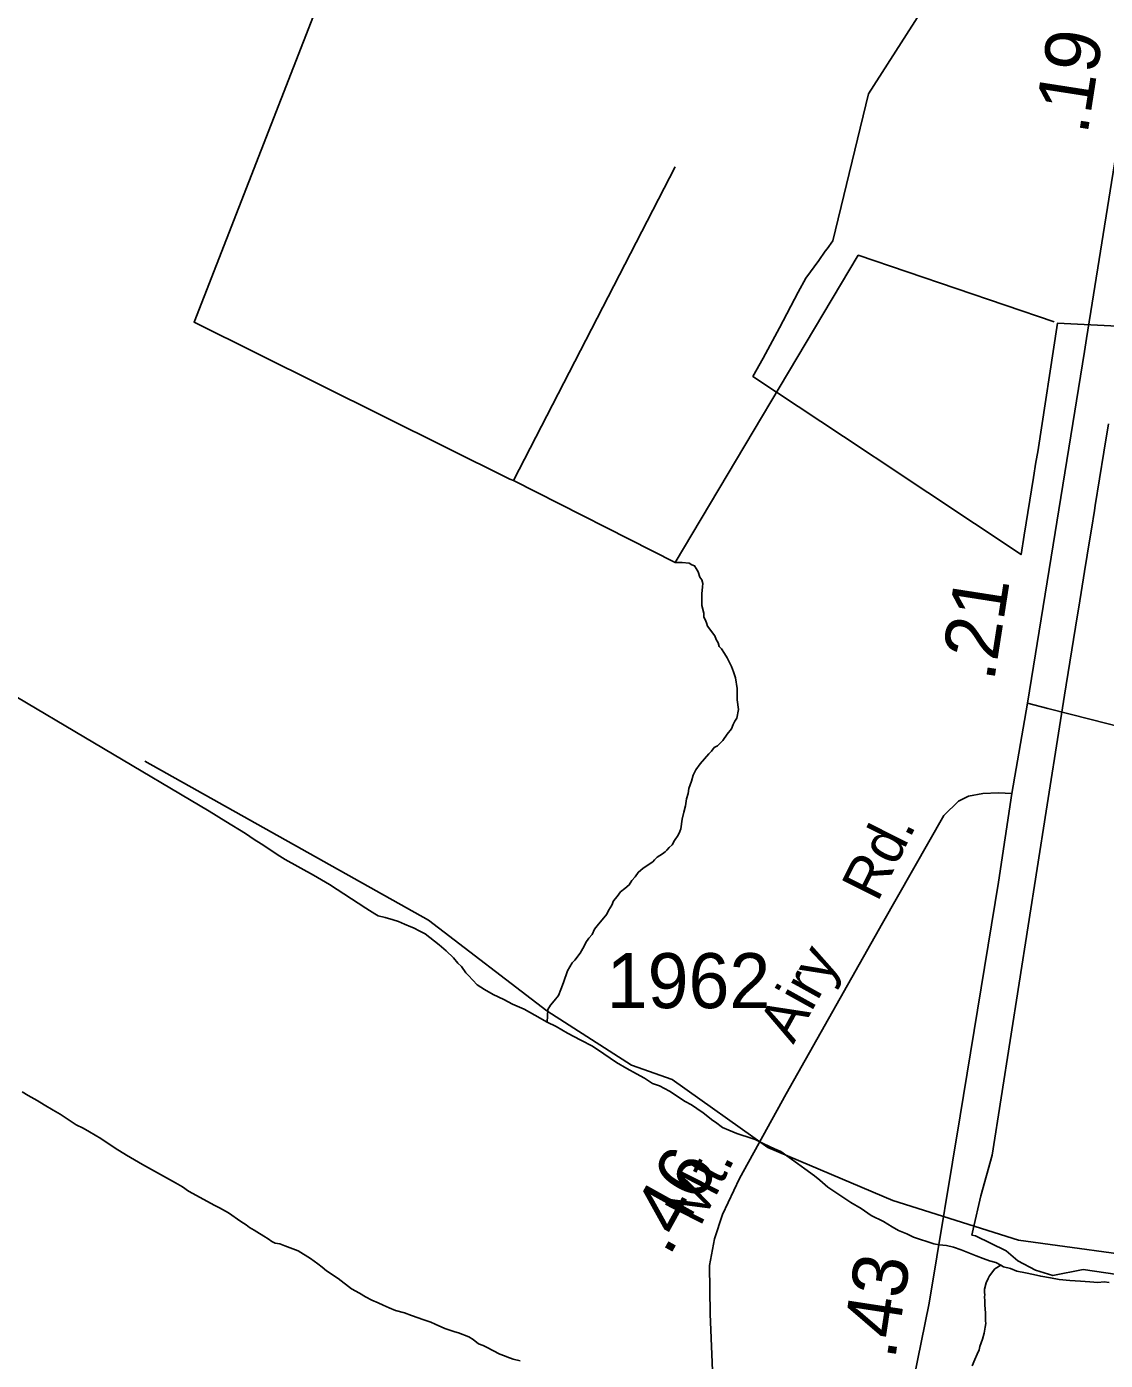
# Model space of a CAD drawing. Extents: x 2206922 to 2357709, y 510027 to 673830.
# Drawn here: x 2320030 to 2322482, y 579534 to 582565 of the extents above; entities that cross this region are included whole.
import ezdxf

# ---------------------------------------------------------------- set-up
doc = ezdxf.new("R2010")
doc.units = 0
for name, color, linetype in [('Exist Boundary Political City Limit New', 7, 'Continuous'), ('Exist Hydrographic Creek Single Shore', 7, 'Continuous'), ('Exist Hydrographic Misc Water Feature', 7, 'Continuous'), ('Exist Road Non-System Type 51', 7, 'Continuous'), ('Exist Road Primary NC Attributed', 7, 'Continuous'), ('Exist Road Primary NC Mileage Hundredths English Label', 7, 'Continuous'), ('Exist Road Secondary Mileage Hundredths English Label', 7, 'Continuous'), ('Exist Road Secondary Type 51 Attributed', 7, 'Continuous'), ('Exist Road Secondary Type 51 Label', 7, 'Continuous'), ('Exist Road Secondary Type 51 Number Label', 7, 'Continuous'), ('Map Preparation Boundary City Limit Buffer Line', 7, 'Continuous')]:
    doc.layers.add(name, color=color, linetype=linetype)

msp = doc.modelspace()

# ---------------------------------------------------------------- linework, layer by layer
at = {"layer": 'Exist Boundary Political City Limit New'}
for points in [[(2322525.2, 581883.9), (2322373.2, 581891.2), (2322328.5, 581598.9), (2322324.5, 581575), (2322318.8, 581540.1), (2322297.8, 581409.6), (2322290.5, 581365.1), (2322079, 581506.1), (2322056.8, 581521), (2322029, 581539.4), (2321886.8, 581633.8), (2321681, 581770.1), (2321704, 581811.7), (2321741.8, 581880.4), (2321784.2, 581961.4), (2321801.2, 581993.8), (2321830.5, 582033.9), (2321845.5, 582054.6), (2321849.5, 582059.9), (2321862.8, 582078.1), (2321943.5, 582412.3), (2322092, 582644.9)], [(2322509.2, 579729), (2322431.8, 579740.5), (2322362.8, 579726.8), (2322323.2, 579739.2), (2322283.2, 579760.1), (2322256.8, 579783), (2322187.2, 579816.9), (2322179, 579818.6), (2322181.5, 579831.8), (2322199.2, 579907.6), (2322224.8, 580000), (2322347.5, 580781.8), (2322380.5, 580988.4), (2322389.5, 581045.6), (2322418.2, 581223.5), (2322421.8, 581245.6), (2322435, 581326.6), (2322447, 581401), (2322450.5, 581423.2), (2322457.2, 581465.1), (2322459.2, 581476.5), (2322479, 581598.4), (2322489.2, 581662.6)]]:
    msp.add_lwpolyline(points, dxfattribs=at)
at = {"layer": 'Exist Hydrographic Creek Single Shore'}
msp.add_lwpolyline([(2325729.4, 578486.2), (2325163.5, 578489.6), (2324971.4, 578521.2), (2324753.4, 578633.9), (2324636.5, 578717.7), (2324341.4, 579020.8), (2324096.4, 579329.2), (2324054.4, 579386.6), (2323776.5, 579647.7), (2323592.4, 579765), (2323383.4, 579828.7), (2323183.5, 579827.3), (2322958.4, 579782.1), (2322617.4, 579761.7), (2322284.4, 579807.4), (2321999.3, 579897.6), (2321715.3, 580017.4), (2321497.4, 580172.6), (2321405.3, 580205), (2321212.3, 580328.5), (2320943.3, 580534.2), (2320298.4, 580895.4)], dxfattribs=at)
at = {"layer": 'Exist Hydrographic Misc Water Feature'}
for p, q in [((2321504.3, 582246.9), (2321136.5, 581533.4)), ((2321136.5, 581533.4), (2321504.1, 581347.5))]:
    msp.add_line(p, q, dxfattribs=at)
for points in [[(2321078, 582661.9), (2321031.9, 582683.4), (2321001.6, 582705), (2320979.4, 582725), (2320943.3, 582752.7), (2320892.9, 582792), (2320842.6, 582837.2), (2320812.1, 582863.3), (2320802, 582864.8), (2320796.3, 582862.9), (2320786.5, 582855), (2320784.4, 582850.8), (2320780.3, 582838.9), (2320760.6, 582792.4), (2320410.8, 581893.2), (2321128.5, 581537), (2321136.5, 581533.4)], [(2322366.2, 581894.2), (2321920.4, 582045.6), (2321504.1, 581347.5)], [(2319972.2, 581992.5), (2319964, 581066.7), (2320444.8, 580782.2)], [(2321504.1, 581347.5), (2321520.3, 581347.5), (2321536.1, 581345.5), (2321541.9, 581341.8), (2321548.4, 581339.6), (2321552.1, 581333.8), (2321556.2, 581325.9), (2321560.1, 581313.9), (2321564.8, 581308), (2321566.9, 581299.9), (2321566.7, 581291.8), (2321565, 581275.9), (2321564.8, 581267.8), (2321565.2, 581249.9), (2321569.5, 581232.2), (2321569.5, 581224.1), (2321573.9, 581214.2), (2321575.7, 581210.2), (2321577.7, 581202.2), (2321594.2, 581180.3), (2321597.8, 581172.4), (2321602.1, 581164.5), (2321604.2, 581156.5), (2321609.9, 581150.7), (2321616.3, 581140.4), (2321622.4, 581130.6), (2321626.1, 581122.7), (2321632.7, 581110.8), (2321636.6, 581098.8), (2321641.1, 581084.8), (2321645.2, 581061.1), (2321645.6, 581035.1), (2321647.9, 581012.8), (2321644.2, 580993.1), (2321639.7, 580986.9), (2321636.2, 580978.9), (2321632.1, 580969), (2321622.4, 580957), (2321612.4, 580942.7), (2321606.7, 580936.7), (2321600.5, 580930.7), (2321592.7, 580926.6), (2321586.6, 580918.6), (2321580.8, 580912.2), (2321561.1, 580890), (2321551.1, 580876.1), (2321545.3, 580864), (2321541.7, 580850), (2321535.5, 580833.9), (2321534.1, 580821.9), (2321530, 580810), (2321528.1, 580794), (2321524, 580780), (2321520.5, 580763.9), (2321516.8, 580741.8), (2321514.6, 580735.6), (2321511.1, 580727.6), (2321502.7, 580715.5), (2321497.2, 580705.8), (2321491, 580699.4), (2321485.1, 580693.5), (2321481.4, 580689.5), (2321475.6, 580685.5), (2321463.1, 580677.3), (2321457.6, 580671.2), (2321453.5, 580667), (2321431.5, 580652.9), (2321420.1, 580642.8), (2321413.7, 580632.8), (2321405.9, 580624.7), (2321400, 580614.6), (2321390.1, 580606.4), (2321380.3, 580598.5), (2321372.3, 580588.4), (2321364.3, 580578.2), (2321360.4, 580568.2), (2321352.4, 580556.1), (2321349.1, 580548.1), (2321327.2, 580521.7), (2321321.2, 580513.7), (2321315.3, 580501.6), (2321307.7, 580493.8), (2321301.3, 580483.8), (2321297.4, 580475.5), (2321288, 580459.5), (2321275.9, 580443.5), (2321270.4, 580437.4), (2321259.9, 580419.1), (2321250.5, 580393), (2321244.5, 580376.9), (2321238.8, 580363.1), (2321229.2, 580350.8), (2321221.2, 580341), (2321215.2, 580331), (2321213.4, 580302.8)], [(2320444.8, 580782.2), (2320483, 580758.7), (2320527.5, 580731.3), (2320547.2, 580717.4), (2320563.4, 580707.7), (2320606, 580680.1), (2320617.9, 580672.3), (2320682.1, 580636.7), (2320718.4, 580615.4), (2320801, 580562), (2320809.4, 580556.3), (2320821.3, 580548.4), (2320829.1, 580544.4), (2320845.1, 580540.8), (2320863.1, 580534.8), (2320875.2, 580531), (2320889.2, 580525.2), (2320903.5, 580519.4), (2320909.1, 580517.3), (2320923.6, 580509.5), (2320935.7, 580503.6), (2320968.1, 580478), (2320984.1, 580464.3), (2321000.1, 580448.5), (2321010, 580436.5), (2321018.6, 580428.7), (2321028.4, 580414.6), (2321034.8, 580408.8), (2321054.5, 580387.2), (2321070.7, 580377.1), (2321090.7, 580365.5), (2321115.1, 580353.7), (2321134.8, 580343.8), (2321160.9, 580332.2), (2321185.5, 580318.4), (2321213.4, 580302.8)], [(2321213.4, 580302.8), (2321233.5, 580292.9), (2321259.7, 580277.2), (2321289.9, 580261.7), (2321316.1, 580248), (2321342.1, 580230.3), (2321370.6, 580210.7), (2321394.6, 580196.9), (2321416.6, 580185.1), (2321434.8, 580175), (2321452.9, 580163.4), (2321468.9, 580157.8), (2321491.2, 580145.9), (2321527.3, 580122.2), (2321541.7, 580114.3), (2321553.6, 580106.5), (2321567.7, 580096.6), (2321589.8, 580079.1), (2321595.8, 580075), (2321612.2, 580063.2), (2321626.1, 580057.4), (2321644.4, 580049.4), (2321656.1, 580045.6), (2321668.2, 580041.8), (2321686.2, 580035.8), (2321705.9, 580026.4), (2321730.3, 580014.6), (2321744.7, 580008.8), (2321782.6, 579981.2), (2321798.8, 579969.4), (2321820.9, 579953.5), (2321833.2, 579943.5), (2321851.1, 579927.9), (2321903.4, 579892.4), (2321927.4, 579878.7), (2321949.9, 579863.1), (2321978.2, 579849.2), (2321997.9, 579837.3), (2322012.3, 579829.4), (2322030.7, 579821.8), (2322046.3, 579814.1), (2322092.6, 579798.7), (2322104.5, 579796.5), (2322120.9, 579794.8), (2322136.9, 579791.2), (2322154.6, 579785.3), (2322188.4, 579771.7), (2322204.8, 579765.5), (2322218.7, 579759.8), (2322233.1, 579756.1), (2322244.8, 579750.2)], [(2320020, 580143.9), (2320033.9, 580136.1), (2320054, 580124.5), (2320070.2, 580114.4), (2320090.5, 580102.8), (2320106.3, 580093.2), (2320142.6, 580069.4), (2320158.8, 580061.3), (2320172.7, 580053.5), (2320198.6, 580037.9), (2320231.2, 580016.4), (2320257.4, 580000.6), (2320293.7, 579978.9), (2320368.1, 579937.7), (2320384.3, 579928), (2320398.1, 579918.3), (2320415.9, 579908.3), (2320456.1, 579886.8), (2320468.2, 579880.9), (2320488.9, 579869.3), (2320516.6, 579849.7), (2320528.9, 579841.8), (2320536.9, 579835.7), (2320547, 579829.7), (2320553.1, 579826), (2320569.3, 579815.8), (2320578.9, 579810.3), (2320587.3, 579804.2), (2320595.1, 579800.6), (2320605.6, 579798.6), (2320617.1, 579794.5), (2320647.4, 579783), (2320675.5, 579765.3), (2320691.9, 579753.6), (2320702, 579745.5), (2320711.8, 579737.6), (2320738.3, 579719.9), (2320768.2, 579696.3), (2320786.7, 579686.6), (2320800.6, 579678.4), (2320814.5, 579670.7), (2320828.9, 579664.8), (2320840.6, 579659), (2320854.5, 579653.3), (2320868.9, 579647.4), (2320888.8, 579641.6), (2320904.8, 579635.9), (2320932.9, 579626.1), (2320949.1, 579620.4), (2320958.9, 579616.5), (2320981, 579606.6), (2321003.2, 579598.8), (2321011.4, 579596.8), (2321035.2, 579587.1), (2321045.2, 579581.1), (2321057.3, 579571.3), (2321067.8, 579567.7), (2321075.6, 579563.6), (2321105.7, 579548.1), (2321116.2, 579544.1), (2321121.7, 579542.1), (2321136.1, 579536.3), (2321152.1, 579532.7)], [(2322179.6, 579521.6), (2322185.3, 579535.7), (2322191.1, 579547.8), (2322195.4, 579557.7), (2322197, 579565.6), (2322202.7, 579581.8), (2322206.8, 579595.8), (2322208.7, 579609.7), (2322210.5, 579617.9), (2322210.1, 579623.6), (2322210.1, 579641.9), (2322208.1, 579659.6), (2322208.1, 579669.8), (2322207.7, 579677.5), (2322207.9, 579683.6), (2322207.7, 579687.7), (2322207.7, 579695.8), (2322211.4, 579709.8), (2322215.5, 579719.8), (2322219.1, 579725.7), (2322231, 579742.1), (2322244.8, 579750.2)], [(2322244.8, 579750.2), (2322250.9, 579746.1), (2322266.9, 579742.4), (2322281.3, 579736.6), (2322301, 579732.8), (2322319, 579728.9), (2322335.4, 579725.2), (2322357.4, 579721.5), (2322377, 579717.7), (2322401.4, 579715.7), (2322425.4, 579714.1), (2322447.2, 579712.4), (2322465.2, 579710.6), (2322479.2, 579712.5), (2322491, 579710.7)]]:
    msp.add_lwpolyline(points, dxfattribs=at)
at = {"layer": 'Exist Road Non-System Type 51'}
for p, q in [((2322305.3, 581027.6), (2322351.8, 581015.7)), ((2322351.8, 581015.7), (2322450.1, 580990.3)), ((2322450.1, 580990.3), (2323067.9, 580831.1))]:
    msp.add_line(p, q, dxfattribs=at)
at = {"layer": 'Exist Road Primary NC Attributed'}
for points in [[(2322269.6, 580821.9), (2322305.3, 581027.6), (2322434.9, 581826.6), (2322439.6, 581856.5), (2322572.4, 582688.7), (2322597.8, 582788.5), (2322597.8, 582788.6), (2322606, 582821), (2322619.9, 582854.2)], [(2321828.4, 578573.4), (2321901.9, 578841.2), (2321932.7, 578963.6), (2321958.8, 579067.5), (2321959.1, 579068.4), (2321967.1, 579106.1), (2321993.3, 579228.4), (2322081.8, 579664.1), (2322151.8, 580089.8), (2322239.6, 580620.5), (2322269.6, 580821.9)]]:
    msp.add_lwpolyline(points, dxfattribs=at)
at = {"layer": 'Exist Road Secondary Type 51 Attributed'}
msp.add_lwpolyline([(2322269.6, 580821.9), (2322239.6, 580823.4), (2322203.9, 580821.9), (2322171.1, 580816.2), (2322148.2, 580804.8), (2322115.4, 580771.9), (2321975.5, 580527.6), (2321756.3, 580139.8), (2321650.7, 579946.9), (2321612.1, 579865.5), (2321593.6, 579809.8), (2321582.2, 579749.8), (2321583.6, 579639.8), (2321597.9, 579289.8), (2321641.4, 578633.4)], dxfattribs=at)
at = {"layer": 'Map Preparation Boundary City Limit Buffer Line'}
for points in [[(2322525.2, 581883.9), (2322373.2, 581891.2), (2322328.5, 581598.9), (2322324.5, 581575), (2322318.8, 581540.1), (2322297.8, 581409.6), (2322290.5, 581365.1), (2322079, 581506.1), (2322056.8, 581521), (2322029, 581539.4), (2321886.8, 581633.8), (2321681, 581770.1), (2321704, 581811.7), (2321741.8, 581880.4), (2321784.2, 581961.4), (2321801.2, 581993.8), (2321830.5, 582033.9), (2321845.5, 582054.6), (2321849.5, 582059.9), (2321862.8, 582078.1), (2321943.5, 582412.3), (2322092, 582644.9)], [(2322509.2, 579729), (2322431.8, 579740.5), (2322362.8, 579726.8), (2322323.2, 579739.2), (2322283.2, 579760.1), (2322256.8, 579783), (2322187.2, 579816.9), (2322179, 579818.6), (2322181.5, 579831.8), (2322199.2, 579907.6), (2322224.8, 580000), (2322347.5, 580781.8), (2322380.5, 580988.4), (2322389.5, 581045.6), (2322418.2, 581223.5), (2322421.8, 581245.6), (2322435, 581326.6), (2322447, 581401), (2322450.5, 581423.2), (2322457.2, 581465.1), (2322459.2, 581476.5), (2322479, 581598.4), (2322489.2, 581662.6)]]:
    msp.add_lwpolyline(points, dxfattribs=at)

# ---------------------------------------------------------------- texts
at = {"layer": 'Exist Road Primary NC Mileage Hundredths English Label'}
for s, rotation, p in [('.19', 81.1232, (2322441.2, 582317.4)), ('.21', 81.1232, (2322229, 581074.8)), ('.43', 81.2866, (2322003.9, 579533.7))]:
    msp.add_text(s, height=125, rotation=rotation, dxfattribs=at).set_placement(p)
at = {"layer": 'Exist Road Secondary Mileage Hundredths English Label'}
msp.add_text('.46', height=125, rotation=61.0042, dxfattribs=at).set_placement((2321490.7, 579767.8))
at = {"layer": 'Exist Road Secondary Type 51 Label'}
for s, rotation, p in [('Rd.', 63.2428, (2321964.1, 580573.2)), ('Airy', 61.0042, (2321772.9, 580250.6)), ('Mt.', 63.0639, (2321561, 579835.4))]:
    msp.add_text(s, height=95, rotation=rotation, dxfattribs=at).set_placement(p)
at = {"layer": 'Exist Road Secondary Type 51 Number Label'}
msp.add_text('1962', height=125, dxfattribs=at).set_placement((2321348.7, 580334.4))

doc.saveas('drawing.dxf')
